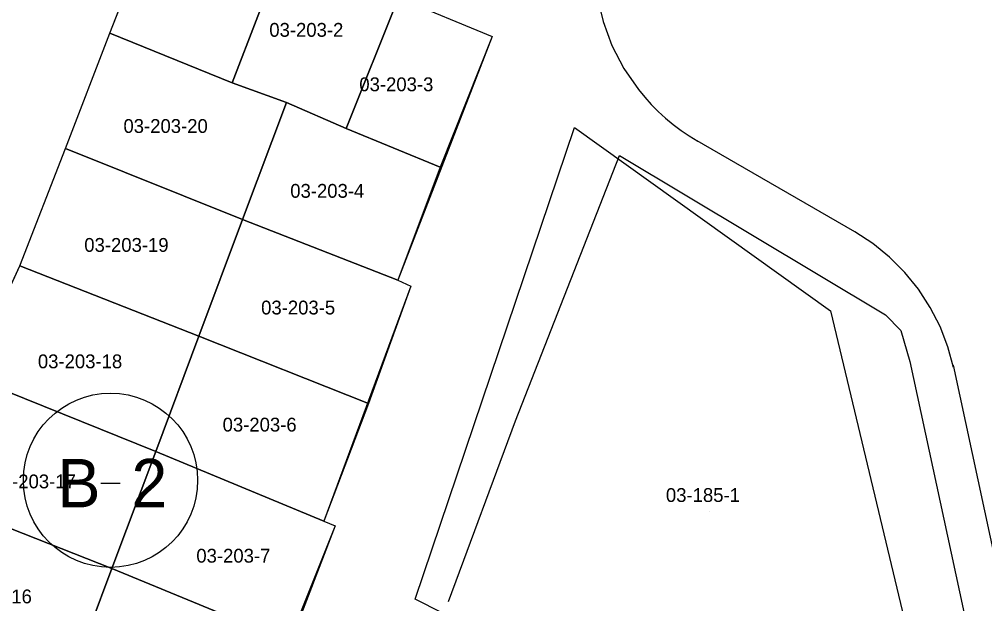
# Model space of a CAD drawing. Extents: x 413946 to 415528, y 4453939 to 4454944.
# Drawn here: x 414464.7 to 414534.5, y 4454386 to 4454428.2 of the extents above; entities that cross this region are included whole.
import ezdxf

# ---------------------------------------------------------------- set-up
doc = ezdxf.new("R2010")
doc.units = 0
for name, color, linetype in [('0_KADASTRO', 7, 'Continuous'), ('Level 27', 7, 'Continuous'), ('Level 28', 7, 'Continuous'), ('Level 54', 7, 'Continuous'), ('Level 62', 7, 'Continuous'), ('SEMBOL', 7, 'Continuous')]:
    doc.layers.add(name, color=color, linetype=linetype)

msp = doc.modelspace()

# ---------------------------------------------------------------- linework, layer by layer
at = {"layer": '0_KADASTRO'}
for points in [[(414471.251, 4454427.235), (414475.064, 4454437.001), (414483.822, 4454433.318), (414480.109, 4454423.651)], [(414480.109, 4454423.651), (414483.822, 4454433.318), (414492.122, 4454429.829), (414488.351, 4454420.342), (414484.023, 4454422.223)], [(414488.351, 4454420.342), (414492.122, 4454429.829), (414498.909, 4454427.004), (414495.139, 4454417.557)], [(414468.051, 4454418.913), (414471.251, 4454427.235), (414480.109, 4454423.651), (414484.023, 4454422.223), (414480.862, 4454413.76)], [(414480.862, 4454413.76), (414484.023, 4454422.223), (414488.351, 4454420.342), (414495.139, 4454417.557), (414492.081, 4454409.373)], [(414493.337, 4454386.296), (414504.856, 4454420.414), (414523.356, 4454407.16), (414532.288, 4454369.86), (414530.102, 4454367.79), (414497.23, 4454384.34)], [(414464.76, 4454410.411), (414468.051, 4454418.913), (414480.862, 4454413.76), (414477.701, 4454405.317)], [(414477.701, 4454405.317), (414480.862, 4454413.76), (414492.081, 4454409.373), (414493.026, 4454408.954), (414489.965, 4454400.47)], [(414461.074, 4454402.433), (414464.76, 4454410.411), (414477.701, 4454405.317), (414474.581, 4454396.994)], [(414474.581, 4454396.994), (414477.701, 4454405.317), (414489.965, 4454400.47), (414486.743, 4454391.958)], [(414457.534, 4454394.003), (414461.074, 4454402.433), (414474.581, 4454396.994), (414471.41, 4454388.531)], [(414471.41, 4454388.531), (414474.581, 4454396.994), (414486.743, 4454391.958), (414487.54, 4454391.62), (414484.319, 4454383.188)], [(414454.324, 4454385.631), (414457.534, 4454394.003), (414471.41, 4454388.531), (414468.27, 4454380.137)], [(414468.27, 4454380.137), (414471.41, 4454388.531), (414484.319, 4454383.188), (414482.806, 4454379.715), (414481.87, 4454380.094), (414480.684, 4454377.317), (414480.485, 4454377.439), (414479.556, 4454375.42)]]:
    msp.add_lwpolyline(points, close=True, dxfattribs=at)
at = {"layer": 'Level 27'}
for p, q in [((414471.251, 4454427.235), (414475.064, 4454437.001)), ((414492.122, 4454429.829), (414498.909, 4454427.004)), ((414468.051, 4454418.913), (414471.251, 4454427.235)), ((414498.909, 4454427.004), (414492.081, 4454409.373)), ((414464.76, 4454410.411), (414468.051, 4454418.913)), ((414500.581, 4454399.195), (414508.103, 4454418.403)), ((414461.074, 4454402.433), (414464.76, 4454410.411)), ((414492.081, 4454409.373), (414493.026, 4454408.954)), ((414493.026, 4454408.954), (414486.743, 4454391.958)), ((414495.753, 4454386.14), (414500.581, 4454399.195)), ((414486.743, 4454391.958), (414487.54, 4454391.62)), ((414487.54, 4454391.62), (414482.806, 4454379.715))]:
    msp.add_line(p, q, dxfattribs=at)
at = {"layer": 'Level 28'}
for p, q in [((414508.103, 4454418.403), (414527.351, 4454406.882)), ((414527.351, 4454406.882), (414528.439, 4454405.731)), ((414528.439, 4454405.731), (414529.097, 4454403.504)), ((414529.097, 4454403.504), (414536.61, 4454368.642))]:
    msp.add_line(p, q, dxfattribs=at)
at = {"layer": 'Level 54'}
msp.add_line((414514.613, 4454392.674), (414514.613, 4454392.674), dxfattribs=at)
msp.add_lwpolyline([(414463.501, 4454351.854), (414443.087, 4454361.547), (414447.422, 4454368.69), (414451.123, 4454377.158), (414454.324, 4454385.631), (414457.534, 4454394.003), (414461.074, 4454402.433), (414464.76, 4454410.411), (414468.051, 4454418.913), (414471.251, 4454427.235), (414475.064, 4454437.001), (414492.122, 4454429.829), (414498.909, 4454427.004), (414492.081, 4454409.373), (414493.026, 4454408.954), (414486.743, 4454391.958), (414487.54, 4454391.62), (414482.806, 4454379.715), (414481.87, 4454380.094), (414479.556, 4454375.42), (414475.969, 4454367.371), (414473.829, 4454368.151), (414469.836, 4454360.056)], close=True, dxfattribs=at)
at = {"layer": 'Level 62'}
msp.add_line((414525.123, 4454412.869), (414513.561, 4454419.557), dxfattribs=at)
for points in [[(414507.067, 4454437.227), (414506.582, 4454435.434), (414506.323, 4454433.595), (414506.292, 4454431.738), (414506.491, 4454429.891), (414506.917, 4454428.083), (414507.564, 4454426.342), (414508.42, 4454424.693), (414509.474, 4454423.164)], [(414509.474, 4454423.164), (414509.928, 4454422.612), (414510.408, 4454422.083), (414510.913, 4454421.577), (414511.441, 4454421.096), (414511.991, 4454420.64), (414512.563, 4454420.211), (414513.154, 4454419.81), (414513.764, 4454419.438)], [(414532.264, 4454403.054), (414531.855, 4454404.563), (414531.292, 4454406.02), (414530.58, 4454407.412), (414529.727, 4454408.722), (414528.742, 4454409.935), (414527.636, 4454411.04), (414526.422, 4454412.024), (414525.112, 4454412.876)], [(414532.225, 4454403.227), (414539.446, 4454369.722)]]:
    msp.add_lwpolyline(points, dxfattribs=at)
at = {"layer": 'SEMBOL'}
msp.add_line((414470.608, 4454394.697), (414472.008, 4454394.697), dxfattribs=at)
msp.add_circle((414471.308, 4454394.905), 6.3, dxfattribs=at)

# ---------------------------------------------------------------- texts
at = {"layer": '0_KADASTRO'}
for s, p in [('03-203-2', (414482.789, 4454426.982)), ('03-203-3', (414489.297, 4454423.044)), ('03-203-20', (414472.243, 4454420.028)), ('03-203-4', (414484.303, 4454415.338)), ('03-203-19', (414469.411, 4454411.427)), ('03-203-5', (414482.197, 4454406.898)), ('03-203-18', (414466.058, 4454403.006)), ('03-203-6', (414479.413, 4454398.431)), ('03-203-17', (414462.706, 4454394.323)), ('03-185-1', (414511.463, 4454393.336)), ('03-203-7', (414477.513, 4454388.947)), ('03-203-16', (414459.526, 4454386.004))]:
    msp.add_text(s, height=1, dxfattribs=at).set_placement(p)
at = {"layer": 'SEMBOL'}
for s, p in [('B', (414467.463, 4454392.947)), ('2', (414472.815, 4454392.947))]:
    msp.add_text(s, height=3.5, dxfattribs=at).set_placement(p)

doc.saveas('drawing.dxf')
